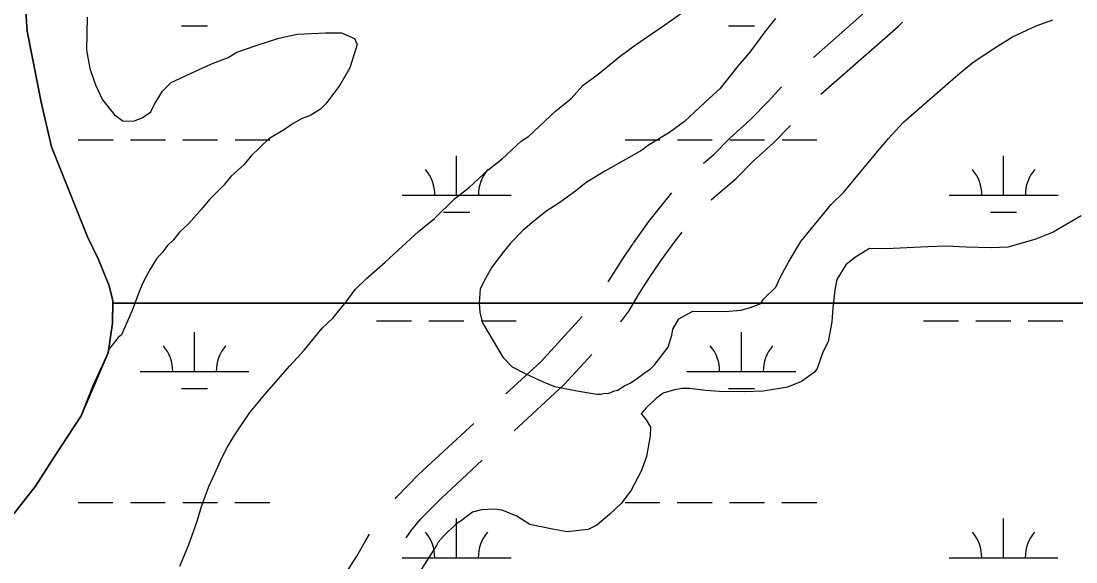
# Model space of a CAD drawing. Extents: x 3281947 to 3319794, y 715894 to 741249.
# Drawn here: x 3297598 to 3298566, y 738806 to 739302 of the extents above; entities that cross this region are included whole.
import ezdxf

# ---------------------------------------------------------------- set-up
doc = ezdxf.new("R2010")
doc.units = 0
for name, color, linetype in [('V-RIVR-EDGE', 7, 'Continuous'), ('V-ROAD-CNTR', 7, 'Continuous'), ('V-SITE-VEGE', 7, 'Continuous'), ('V-TOPO-SHOR', 7, 'Continuous'), ('V-WETL-SWMP', 7, 'Continuous')]:
    doc.layers.add(name, color=color, linetype=linetype)

msp = doc.modelspace()

# ---------------------------------------------------------------- linework, layer by layer
at = {"layer": 'V-RIVR-EDGE'}
msp.add_spline([(3306927.29, 739468.31), (3306926.13, 739467.23), (3306903.71, 739453.6), (3306870.08, 739429.23), (3306847.25, 739417.27), (3306829.83, 739410.68), (3306783.33, 739383.02), (3306752.2, 739364.86), (3306726.05, 739348.76), (3306702.39, 739335.14), (3306684.96, 739324.83), (3306665.87, 739314.93), (3306638.88, 739297.17), (3306600.27, 739272.81), (3306545.47, 739237.3), (3306523.05, 739219.95), (3306470.34, 739190.23), (3306401.43, 739148.13), (3306343.74, 739117.18), (3306258.66, 739071.39), (3306203.04, 739040.44), (3306174.41, 739028.49), (3306163.21, 739023.54), (3306146.6, 739012.81), (3306119.21, 738998.78), (3306082.68, 738977.73), (3306000.93, 738937.32), (3305897.18, 738886.59), (3305874.36, 738874.63), (3305858.59, 738869.28), (3305835.35, 738857.32), (3305801.32, 738839.99), (3305780.99, 738829.68), (3305760.25, 738823.1), (3305753.19, 738818.97), (3305734.92, 738806.17), (3305715.83, 738794.2), (3305680.14, 738778.95), (3305650.28, 738771.15), (3305639.08, 738767.86), (3305612.52, 738755.08), (3305580.99, 738740.65), (3305562.73, 738732.4), (3305541.97, 738719.6), (3305524.13, 738713.02), (3305499.25, 738706.45), (3305484.73, 738701.09), (3305439.9, 738673.85), (3305385.93, 738638.75), (3305341.51, 738613.16), (3305295.02, 738585.09), (3305260.58, 738568.6), (3305238.58, 738557.05), (3305221.15, 738546.73), (3305195.01, 738536.85), (3305174.27, 738531.09), (3305162.66, 738528.22), (3305151.04, 738521.2), (3305133.19, 738510.89), (3305120.74, 738504.7), (3305108.3, 738501.41), (3305096.27, 738496.88), (3305067.63, 738482.03), (3305036.51, 738467.6), (3305009.95, 738456.89), (3304984.64, 738443.69), (3304966.8, 738435.86), (3304935.69, 738426.82), (3304922.41, 738419.81), (3304917, 738414.02), (3304911.19, 738410.3), (3304904.55, 738406.59), (3304892.52, 738401.64), (3304880.49, 738399.19), (3304872.61, 738396.72), (3304863.48, 738393.01), (3304850.2, 738385.17), (3304841.48, 738379.39), (3304833.19, 738377.75), (3304818.27, 738378.2), (3304809.56, 738374.91), (3304778.86, 738365.86), (3304753.14, 738358.05), (3304727.42, 738348.58), (3304707.92, 738338.27), (3304689.23, 738325.88), (3304632.4, 738306.13), (3304574.74, 738288.86), (3304543.63, 738278.57), (3304508.37, 738263.74), (3304471.85, 738248.08), (3304454.85, 738243.15), (3304430.8, 738241.55), (3304416.3, 738244.07), (3304383.98, 738249.54), (3304362.85, 738252.49), (3304345.86, 738250.88), (3304333.83, 738250.49), (3304318.49, 738245.56), (3304302.71, 738236.89), (3304285.68, 738220.77), (3304275.72, 738214.58), (3304263.68, 738208.8), (3304255.79, 738202.61), (3304240.84, 738187.72), (3304227.13, 738174.91), (3304205.53, 738159.21), (3304180.21, 738143.11), (3304166.93, 738134.44), (3304163.18, 738129.06), (3304156.11, 738118.3), (3304146.14, 738111.69), (3304128.72, 738103.44), (3304110.88, 738098.1), (3304071.47, 738083.28), (3303987.25, 738052.4), (3303903.44, 738017.37), (3303874.39, 738005.01), (3303826.68, 737986.89), (3303754.5, 737961.37), (3303700.56, 737937.88), (3303635.84, 737912.34), (3303612.18, 737899.55), (3303591.43, 737889.66), (3303549.95, 737877.74), (3303524.65, 737869.93), (3303506.81, 737863.75), (3303479.01, 737851.8), (3303451.62, 737837.78), (3303415.53, 737823.77), (3303344.58, 737794.11), (3303284.4, 737764.41), (3303261.99, 737752.86), (3303237.91, 737737.17), (3303213.01, 737723.97), (3303186.03, 737709.53), (3303142.47, 737690.16), (3303097.65, 737667.47), (3303032.5, 737639.45), (3302976.49, 737617.2), (3302929.2, 737601.15), (3302876.52, 737583.05), (3302830.47, 737568.65), (3302796.04, 737555.89), (3302747.5, 737537.77), (3302720.11, 737525.41), (3302695.21, 737512.2), (3302675.29, 737499.82), (3302664.09, 737496.95), (3302635.46, 737484.17), (3302576.13, 737459.86), (3302548.74, 737447.08), (3302510.16, 737433.08), (3302457.47, 737413.73), (3302420.96, 737398.07), (3302391.09, 737388.61), (3302329.27, 737363.9), (3302286.53, 737344.93), (3302210.18, 737311.14), (3302137.58, 737284.79), (3302109.37, 737273.25), (3302086.96, 737264.19), (3302049.2, 737245.63), (3302019.74, 737230.78), (3301976.58, 737211.41), (3301950.44, 737201.11), (3301943.39, 737198.23), (3301933.85, 737194.11), (3301894.01, 737176.38), (3301809.36, 737136.8), (3301743.39, 737108.36), (3301680.73, 737080.75), (3301627.61, 737053.94), (3301579.48, 737032.92), (3301552.93, 737023.04), (3301534.26, 737014.79), (3301493.59, 736995.83), (3301411, 736954.58), (3301362.03, 736929.42), (3301310.58, 736905.51), (3301262.86, 736882.42), (3301215.13, 736859.74), (3301178.2, 736842), (3301149.56, 736826.74), (3301101.42, 736800.33), (3301041.66, 736769.39), (3300976.09, 736738.47), (3300927.54, 736714.13), (3300864.46, 736682.38), (3300815.49, 736658.04), (3300740.37, 736620.92), (3300694.72, 736598.24), (3300651.98, 736576.79), (3300615.05, 736559.89), (3300570.64, 736537.62), (3300525.41, 736513.69), (3300478.51, 736490.18), (3300412.11, 736457.6), (3300368.54, 736435.33), (3300334.5, 736417.17), (3300322.47, 736411.81), (3300311.27, 736408.94), (3300299.25, 736406.07), (3300295.52, 736406.08), (3300294.68, 736404.42), (3300294.66, 736396.96), (3300281.39, 736392.43), (3300255.24, 736375.92), (3300190.5, 736346.24), (3300137.8, 736319.43), (3300120.79, 736312.42), (3300104.6, 736304.17), (3300099.2, 736299.21), (3300086.33, 736291.37), (3300046.9, 736269.91), (3299992.95, 736243.1), (3299941.9, 736215.05), (3299871.76, 736177.5), (3299788.33, 736128.8), (3299655.93, 736055.76), (3299580.81, 736015.33), (3299521.04, 735981.49), (3299469.98, 735950.53), (3299434.7, 735930.72), (3299399, 735909.67), (3299352.93, 735884.92), (3299310.19, 735863.05), (3299289.02, 735851.91), (3299266.19, 735838.29), (3299249.17, 735827.14), (3299241.27, 735819.29), (3299240.02, 735816.39), (3299238.36, 735813.08), (3299235.87, 735811.01), (3299230.47, 735809.37), (3299225.08, 735806.89), (3299193.94, 735785.83), (3299175.68, 735777.17), (3299154.93, 735763.96), (3299106.35, 735732.58), (3299056.54, 735703.69), (3299005.48, 735671.9), (3298963.97, 735645.89), (3298895.08, 735610.83), (3298849, 735583.17), (3298814.97, 735563.78), (3298791.31, 735550.16), (3298777.2, 735542.32), (3298768.49, 735541.51), (3298762.28, 735542.35), (3298759.79, 735543.19), (3298757.3, 735541.95), (3298755.22, 735538.23), (3298752.3, 735529.12), (3298741.91, 735517.95), (3298733.18, 735507.61), (3298717.81, 735496.04), (3298693.33, 735486.15), (3298651.82, 735458.9), (3298592.03, 735419.67), (3298532.25, 735380.03), (3298484.1, 735349.89), (3298445.07, 735323.88), (3298407.29, 735299.1), (3298382.8, 735283.41), (3298379.07, 735283.42), (3298372.45, 735288), (3298370.37, 735286.34), (3298373.26, 735281.36), (3298375.32, 735278.46), (3298372.41, 735275.15), (3298357.47, 735264.82), (3298336.29, 735249.12), (3298313.87, 735235.09), (3298289.37, 735216.5), (3298260.31, 735195.84), (3298236.64, 735177.25), (3298208.4, 735155.77), (3298183.07, 735137.18), (3298161.48, 735121.89), (3298140.29, 735103.3), (3298125.34, 735088.83), (3298116.19, 735078.9), (3298113.69, 735074.35), (3298097.08, 735060.71), (3298092.52, 735061.14), (3298082.55, 735052.04), (3298053.07, 735030.98), (3298015.7, 735004.13), (3297985.4, 734984.31), (3297950.93, 734959.52), (3297922.28, 734938.87), (3297903.6, 734926.48), (3297899.03, 734921.93), (3297888.64, 734910.35), (3297879.91, 734901.26), (3297866.21, 734893.42), (3297848.79, 734885.58), (3297830.51, 734869.46), (3297800.18, 734841.77), (3297778.17, 734825.24), (3297773.18, 734817.38), (3297767.79, 734817.39), (3297757.83, 734811.2), (3297737.07, 734797.16), (3297708.83, 734775.26), (3297691.81, 734762.04), (3297668.97, 734745.93), (3297649.04, 734731.89), (3297632.43, 734721.57), (3297622.89, 734718.28), (3297613.35, 734713.74), (3297603.79, 734704.23), (3297598.38, 734695.54), (3297582.6, 734681.07), (3297559.33, 734659.16), (3297519.87, 734623.61), (3297489.97, 734601.31), (3297462.56, 734580.65), (3297445.53, 734565.77), (3297435.15, 734559.16), (3297418.13, 734548.84), (3297407.33, 734538.51), (3297396.95, 734528.59), (3297386.13, 734512.86), (3297377.81, 734501.69), (3297353.31, 734483.52), (3297326.32, 734462.03), (3297292.25, 734431.44), (3297270.24, 734412.43), (3297255.3, 734402.93), (3297250.32, 734400.46), (3297246.57, 734394.25), (3297246.14, 734389.69), (3297243.65, 734387.63), (3297231.61, 734377.71), (3297218.32, 734366.96), (3297207.51, 734355.39), (3297200.86, 734347.11), (3297196.7, 734340.08), (3297165.13, 734311.97), (3297099.06, 734245.4), (3297065.41, 734212.74), (3297040.06, 734188.35), (3297027.6, 734178.43), (3297002.26, 734152.8), (3296989.36, 734134.59), (3296962.77, 734110.2)], degree=3, dxfattribs=at)
at = {"layer": 'V-ROAD-CNTR'}
for points in [[(3298325.2, 739268.95), (3298382.56, 739319.22), (3298393.28, 739329.79), (3298399.91, 739335.39)], [(3298332.07, 739235.08), (3298403, 739297.24), (3298407.05, 739301.23)], [(3298224.4, 739172.04), (3298233.69, 739179.9), (3298248.43, 739194.88), (3298267.5, 739211.84), (3298283.75, 739228.45), (3298295.86, 739241.83)], [(3298231.29, 739138.13), (3298236.06, 739142.61), (3298254.12, 739157.88), (3298269.12, 739173.13), (3298288.21, 739190.12), (3298304.2, 739206.46)], [(3298159.95, 739098.54), (3298174.16, 739118.23), (3298186.21, 739133.81), (3298195.27, 739144.69)], [(3298184.28, 739080.98), (3298198.2, 739100.27), (3298204.56, 739108.5)], [(3298136.95, 739063.08), (3298140.08, 739068.28), (3298149.59, 739083.32), (3298159.72, 739098.2)], [(3298148.55, 739026.24), (3298155.7, 739036.04), (3298165.62, 739052.54), (3298174.67, 739066.86), (3298184.52, 739081.32)], [(3298042.86, 738960.07), (3298074.93, 738989.73), (3298113.05, 739031.18)], [(3298050.65, 738926.41), (3298096.19, 738968.53), (3298121.88, 738996.46)], [(3297941.23, 738863.89), (3297942.73, 738865.67), (3297962.86, 738886.1), (3298013.5, 738932.93)], [(3297951.28, 738828.16), (3297956.29, 738835.18), (3297964.93, 738845.46), (3297983.74, 738864.55), (3298021.29, 738899.26)], [(3297874.74, 738741.72), (3297883.06, 738764.84), (3297888.96, 738780.48), (3297896.44, 738796.01), (3297906.01, 738811.31), (3297913.66, 738824.72), (3297917.82, 738831.54)]]:
    msp.add_lwpolyline(points, dxfattribs=at)
at = {"layer": 'V-SITE-VEGE'}
for p, q in [((3298188.94, 739298.97), (3298204.26, 739309.91)), ((3297658.63, 739306.01), (3297658.19, 739275.7)), ((3298160.73, 739279.44), (3298188.94, 739298.97)), ((3298290.35, 739304.66), (3298281.41, 739293.62)), ((3298507.9, 739287.9), (3298529.59, 739297.95)), ((3298529.59, 739297.95), (3298544.83, 739303.31)), ((3297834.66, 739286.67), (3297851.47, 739290.41)), ((3297851.47, 739290.41), (3297877.82, 739291.62)), ((3297877.82, 739291.62), (3297892.18, 739291.41)), ((3297892.18, 739291.41), (3297904.07, 739286.45)), ((3298281.41, 739293.62), (3298266.76, 739273.89)), ((3298494.21, 739279.32), (3298507.9, 739287.9)), ((3297796.18, 739273.67), (3297813.82, 739279.8)), ((3297813.82, 739279.8), (3297834.66, 739286.67)), ((3297906.38, 739280.83), (3297899.68, 739259.39)), ((3297904.07, 739286.45), (3297906.38, 739280.83)), ((3298147.83, 739270.06), (3298160.73, 739279.44)), ((3298471.66, 739264.5), (3298494.21, 739279.32)), ((3297658.19, 739275.7), (3297661.13, 739258.91)), ((3297772.08, 739262.86), (3297788.13, 739269.01)), ((3297788.13, 739269.01), (3297796.18, 739273.67)), ((3298127.64, 739253.6), (3298147.83, 739270.06)), ((3298266.76, 739273.89), (3298255.4, 739260.49)), ((3297661.13, 739258.91), (3297666.49, 739243.67)), ((3297757.62, 739255.89), (3297772.08, 739262.86)), ((3297899.68, 739259.39), (3297890.67, 739243.56)), ((3298255.4, 739260.49), (3298239.14, 739239.99)), ((3298455.51, 739251.17), (3298471.66, 739264.5)), ((3297735.93, 739245.84), (3297757.62, 739255.89)), ((3298113.93, 739243.43), (3298127.64, 739253.6)), ((3298429.64, 739228.41), (3298455.51, 739251.17)), ((3297666.49, 739243.67), (3297672.67, 739230.02)), ((3297727.84, 739237.98), (3297735.93, 739245.84)), ((3297890.67, 739243.56), (3297877.65, 739226.2)), ((3298102.58, 739230.83), (3298113.93, 739243.43)), ((3298239.14, 739239.99), (3298226.2, 739228.21)), ((3297672.67, 739230.02), (3297683.64, 739216.29)), ((3297720.48, 739226.12), (3297727.84, 739237.98)), ((3298088.85, 739219.86), (3298102.58, 739230.83)), ((3297717.19, 739218.99), (3297720.48, 739226.12)), ((3297872.8, 739221.49), (3297863.94, 739216.03)), ((3297877.65, 739226.2), (3297872.8, 739221.49)), ((3298226.2, 739228.21), (3298206.79, 739210.15)), ((3298407.82, 739209.59), (3298429.64, 739228.41)), ((3297683.64, 739216.29), (3297691.53, 739210.59)), ((3297691.53, 739210.59), (3297701.1, 739210.45)), ((3297701.1, 739210.45), (3297709.13, 739213.52)), ((3297709.13, 739213.52), (3297717.19, 739218.99)), ((3297855.92, 739212.96), (3297847.87, 739208.29)), ((3297858.32, 739213.72), (3297855.92, 739212.96)), ((3297863.94, 739216.03), (3297858.32, 739213.72)), ((3298063.77, 739196.3), (3298088.85, 739219.86)), ((3297839.81, 739202.82), (3297825.32, 739194.26)), ((3297847.87, 739208.29), (3297839.81, 739202.82)), ((3298206.79, 739210.15), (3298193.07, 739199.98)), ((3298394.04, 739194.63), (3298407.82, 739209.59)), ((3297825.32, 739194.26), (3297809.14, 739178.54)), ((3298039.54, 739175.91), (3298057.34, 739192.4)), ((3298057.34, 739192.4), (3298063.77, 739196.3)), ((3298193.07, 739199.98), (3298173.75, 739188.3)), ((3298381.05, 739178.87), (3298394.04, 739194.63)), ((3298167.3, 739183.61), (3298134.32, 739164.94)), ((3298173.75, 739188.3), (3298167.3, 739183.61)), ((3297809.14, 739178.54), (3297802.64, 739170.66)), ((3298026.63, 739165.73), (3298039.54, 739175.91)), ((3298352.62, 739144.98), (3298381.05, 739178.87)), ((3297802.64, 739170.66), (3297790.51, 739159.67)), ((3298009.64, 739150.02), (3298026.63, 739165.73)), ((3298134.32, 739164.94), (3298116.6, 739154.04)), ((3297790.51, 739159.67), (3297784.01, 739151.79)), ((3298116.6, 739154.04), (3298106.92, 739146.2)), ((3297784.01, 739151.79), (3297771.05, 739138.42)), ((3297995.92, 739139.06), (3298009.64, 739150.02)), ((3298106.92, 739146.2), (3298091.6, 739135.26)), ((3298341.29, 739133.98), (3298352.62, 739144.98)), ((3297771.05, 739138.42), (3297763.74, 739129.75)), ((3297977.3, 739120.98), (3297995.92, 739139.06)), ((3298091.6, 739135.26), (3298079.52, 739127.46)), ((3298313.67, 739100.08), (3298341.29, 739133.98)), ((3297763.74, 739129.75), (3297751.58, 739116.36)), ((3298079.52, 739127.46), (3298066.6, 739117.27)), ((3298570.91, 739123.42), (3298545.16, 739108.64)), ((3297751.58, 739116.36), (3297743.48, 739108.51)), ((3297962.77, 739109.23), (3297977.3, 739120.98)), ((3298066.6, 739117.27), (3298058.52, 739110.21)), ((3297743.48, 739108.51), (3297737.79, 739101.41)), ((3297944.16, 739091.95), (3297962.77, 739109.23)), ((3298058.52, 739110.21), (3298047.18, 739098.41)), ((3298545.16, 739108.64), (3298528.3, 739101.71)), ((3297732.13, 739095.91), (3297728.06, 739090.38)), ((3297737.79, 739101.41), (3297732.13, 739095.91)), ((3298047.18, 739098.41), (3298040.68, 739090.53)), ((3298302.22, 739081.1), (3298313.67, 739100.08)), ((3298430.08, 739095.17), (3298391.76, 739093.34)), ((3298446.84, 739095.73), (3298430.08, 739095.17)), ((3298465.17, 739094.66), (3298446.84, 739095.73)), ((3298488.31, 739094.32), (3298465.17, 739094.66)), ((3298503.47, 739094.89), (3298488.31, 739094.32)), ((3298528.3, 739101.71), (3298503.47, 739094.89)), ((3297728.06, 739090.38), (3297722.38, 739084.08)), ((3297932.04, 739080.96), (3297944.16, 739091.95)), ((3298040.68, 739090.53), (3298030.1, 739076.33)), ((3298362.91, 739084.99), (3298354.84, 739078.73)), ((3298372.58, 739091.23), (3298362.91, 739084.99)), ((3298376.6, 739093.57), (3298372.58, 739091.23)), ((3298391.76, 739093.34), (3298376.6, 739093.57)), ((3297722.38, 739084.08), (3297716.66, 739074.59)), ((3297915.06, 739066.05), (3297932.04, 739080.96)), ((3298030.1, 739076.33), (3298024.36, 739066.04)), ((3298294.84, 739067.64), (3298302.22, 739081.1)), ((3298354.84, 739078.73), (3298346.67, 739065.29)), ((3297716.66, 739074.59), (3297710.1, 739062.72)), ((3297904.54, 739055.83), (3297915.06, 739066.05)), ((3298024.36, 739066.04), (3298019.44, 739056.54)), ((3298290.71, 739058.13), (3298294.84, 739067.64)), ((3298346.67, 739065.29), (3298344.93, 739055.74)), ((3297710.1, 739062.72), (3297706.79, 739054.79)), ((3297896.4, 739044.78), (3297904.54, 739055.83)), ((3298019.44, 739056.54), (3298018.45, 739043.79)), ((3298279.38, 739047.13), (3298290.71, 739058.13)), ((3298344.93, 739055.74), (3298343.09, 739039.01)), ((3297706.79, 739054.79), (3297700.14, 739036.54)), ((3298276.93, 739043.18), (3298279.38, 739047.13)), ((3297700.14, 739036.54), (3297690.24, 739014.35)), ((3297884.21, 739029.8), (3297896.4, 739044.78)), ((3298018.45, 739043.79), (3298019.12, 739035)), ((3298244.11, 739035.68), (3298258.49, 739037.06)), ((3298258.49, 739037.06), (3298267.3, 739039.33)), ((3298267.3, 739039.33), (3298276.93, 739043.18)), ((3298343.09, 739039.01), (3298342.1, 739026.26)), ((3297874.5, 739020.37), (3297884.21, 739029.8)), ((3298019.12, 739035), (3298021.37, 739025.4)), ((3298196.01, 739019.63), (3298201.73, 739029.12)), ((3298201.73, 739029.12), (3298214.6, 739036.11)), ((3298214.6, 739036.11), (3298244.11, 739035.68)), ((3297858.25, 739000.67), (3297874.5, 739020.37)), ((3298021.37, 739025.4), (3298040.06, 738994)), ((3298195.12, 739014.06), (3298196.01, 739019.63)), ((3298342.1, 739026.26), (3298338.64, 739007.96)), ((3297687.02, 739012), (3297682.95, 739006.48)), ((3297690.24, 739014.35), (3297687.02, 739012)), ((3298191.77, 739002.94), (3298195.12, 739014.06)), ((3298338.64, 739007.96), (3298333.72, 738998.46)), ((3297678.03, 738997.77), (3297653.21, 738939.97)), ((3297678.07, 739000.17), (3297678.03, 738997.77)), ((3297682.95, 739006.48), (3297678.07, 739000.17)), ((3297844.47, 738985.71), (3297858.25, 739000.67)), ((3298187.7, 738997.42), (3298191.77, 739002.94)), ((3298333.72, 738998.46), (3298328.71, 738983.38)), ((3298040.06, 738994), (3298048.7, 738985.1)), ((3298179.58, 738987.17), (3298187.7, 738997.42)), ((3297821.75, 738959.72), (3297844.47, 738985.71)), ((3298048.7, 738985.1), (3298061.37, 738978.53)), ((3298061.37, 738978.53), (3298077.22, 738971.12)), ((3298165.04, 738975.41), (3298169.88, 738979.33)), ((3298169.88, 738979.33), (3298175.53, 738983.24)), ((3298175.53, 738983.24), (3298179.58, 738987.17)), ((3298326.27, 738980.22), (3298314.17, 738971.62)), ((3298328.71, 738983.38), (3298326.27, 738980.22)), ((3298077.22, 738971.12), (3298087.53, 738966.98)), ((3298151.36, 738967.64), (3298156.98, 738969.95)), ((3298156.98, 738969.95), (3298165.04, 738975.41)), ((3298314.17, 738971.62), (3298301.33, 738966.23)), ((3297807.95, 738943.17), (3297821.75, 738959.72)), ((3298087.53, 738966.98), (3298100.25, 738964.4)), ((3298100.25, 738964.4), (3298109.8, 738962.66)), ((3298109.8, 738962.66), (3298126.52, 738960.02)), ((3298126.52, 738960.02), (3298129.71, 738959.97)), ((3298129.71, 738959.97), (3298134.5, 738960.7)), ((3298134.5, 738960.7), (3298136.9, 738960.67)), ((3298136.9, 738960.67), (3298142.52, 738962.98)), ((3298142.52, 738962.98), (3298145.72, 738963.73)), ((3298145.72, 738963.73), (3298151.36, 738967.64)), ((3298187.16, 738960.72), (3298180.71, 738956.03)), ((3298197.58, 738963.76), (3298187.16, 738960.72)), ((3298204.78, 738965.25), (3298197.58, 738963.76)), ((3298211.16, 738965.16), (3298204.78, 738965.25)), ((3298226.29, 738963.34), (3298211.16, 738965.16)), ((3298239.04, 738962.35), (3298226.29, 738963.34)), ((3298262.18, 738962.02), (3298239.04, 738962.35)), ((3298278.94, 738962.57), (3298262.18, 738962.02)), ((3298301.33, 738966.23), (3298278.94, 738962.57)), ((3298180.71, 738956.03), (3298171.81, 738947.39)), ((3297653.21, 738939.97), (3297628.7, 738902.69)), ((3297794.08, 738922.63), (3297807.95, 738943.17)), ((3298171.81, 738947.39), (3298166.94, 738941.88)), ((3298166.94, 738941.88), (3298169.3, 738939.45)), ((3298169.3, 738939.45), (3298171.64, 738936.22)), ((3298171.64, 738936.22), (3298175.54, 738929.78)), ((3298175.54, 738929.78), (3298175.42, 738921.81)), ((3297787.53, 738911.56), (3297794.08, 738922.63)), ((3298175.42, 738921.81), (3298171.95, 738902.71)), ((3297782.61, 738902.05), (3297787.53, 738911.56)), ((3297628.7, 738902.69), (3297611.19, 738875.58)), ((3297776, 738886.99), (3297782.61, 738902.05)), ((3298171.95, 738902.71), (3298166.96, 738889.22)), ((3297770.24, 738875.11), (3297776, 738886.99)), ((3298166.96, 738889.22), (3298157.93, 738871.8)), ((3297611.19, 738875.58), (3297590.25, 738848.51)), ((3297763.59, 738856.86), (3297770.24, 738875.11)), ((3298157.93, 738871.8), (3298148.98, 738859.97)), ((3297759.39, 738842.56), (3297763.59, 738856.86)), ((3298020.44, 738853.88), (3298012.43, 738851.6)), ((3298032.42, 738854.5), (3298020.44, 738853.88)), ((3298039.59, 738853.6), (3298032.42, 738854.5)), ((3298053.06, 738847.82), (3298039.59, 738853.6)), ((3298148.98, 738859.97), (3298138.46, 738849.75)), ((3298001.95, 738843.78), (3297997.11, 738840.66)), ((3298012.43, 738851.6), (3298001.95, 738843.78)), ((3298064.92, 738840.46), (3298053.06, 738847.82)), ((3298138.46, 738849.75), (3298126.34, 738839.56)), ((3297751.91, 738821.93), (3297759.39, 738842.56)), ((3297997.11, 738840.66), (3297985.78, 738829.66)), ((3298085.6, 738836.17), (3298064.92, 738840.46)), ((3298099.13, 738833.57), (3298085.6, 738836.17)), ((3298118.31, 738835.69), (3298099.13, 738833.57)), ((3298126.34, 738839.56), (3298118.31, 738835.69)), ((3297980.91, 738824.14), (3297979.27, 738820.98)), ((3297985.78, 738829.66), (3297980.91, 738824.14)), ((3297747.77, 738811.62), (3297751.91, 738821.93)), ((3297979.27, 738820.98), (3297962.94, 738795.69)), ((3297743.64, 738802.1), (3297747.77, 738811.62))]:
    msp.add_line(p, q, dxfattribs=at)
at = {"layer": 'V-TOPO-SHOR'}
msp.add_lwpolyline([(3297590.25, 738848.51), (3297611.19, 738875.58), (3297628.7, 738902.69), (3297653.21, 738939.97), (3297663.89, 738967.19), (3297678.03, 738997.77), (3297681.86, 739025.09), (3297682.17, 739045.62), (3297678.95, 739059.36), (3297669.04, 739083.46), (3297659.09, 739104.14), (3297642.59, 739145.45), (3297626.1, 739186.76), (3297616.45, 739227.97), (3297603.73, 739293.18), (3297600.93, 739334.28)], dxfattribs=at)
at = {"layer": 'V-WETL-SWMP'}
for p, q in [((3297600.92, 739334.29), (3297603.73, 739293.18)), ((3297745.27, 739297.89), (3297769.27, 739297.89)), ((3298247.18, 739297.89), (3298271.18, 739297.89)), ((3297603.73, 739293.18), (3297616.44, 739227.98)), ((3297616.44, 739227.98), (3297626.09, 739186.77)), ((3297650.43, 739193.25), (3297682.43, 739193.25)), ((3297698.43, 739193.25), (3297730.43, 739193.25)), ((3297746.43, 739193.25), (3297778.43, 739193.25)), ((3297794.43, 739193.25), (3297826.43, 739193.25)), ((3298152.34, 739193.25), (3298184.34, 739193.25)), ((3298200.34, 739193.25), (3298232.34, 739193.25)), ((3298248.34, 739193.25), (3298280.34, 739193.25)), ((3298296.34, 739193.25), (3298328.34, 739193.25)), ((3297626.09, 739186.77), (3297659.08, 739104.15)), ((3297997.74, 739142.51), (3297997.75, 739178.51)), ((3298499.65, 739142.51), (3298499.65, 739178.51)), ((3297947.74, 739142.51), (3298047.74, 739142.51)), ((3298449.65, 739142.51), (3298549.65, 739142.51)), ((3297985.74, 739127.08), (3298009.74, 739127.08)), ((3298487.65, 739127.08), (3298511.65, 739127.08)), ((3297659.08, 739104.15), (3297669.04, 739083.46)), ((3297669.04, 739083.46), (3297678.94, 739059.36)), ((3297678.94, 739059.36), (3297682.16, 739045.63)), ((3297682.16, 739045.63), (3297682.13, 739043.37)), ((3297682.13, 739043.37), (3300951.8, 739043.39)), ((3297924.25, 739027.1), (3297956.25, 739027.1)), ((3297972.25, 739027.1), (3298004.25, 739027.1)), ((3298020.25, 739027.1), (3298052.25, 739027.1)), ((3298426.16, 739027.1), (3298458.16, 739027.1)), ((3298474.16, 739027.1), (3298506.16, 739027.1)), ((3298522.16, 739027.1), (3298554.16, 739027.1)), ((3297757.19, 738980.67), (3297757.19, 739016.67)), ((3298259.1, 738980.67), (3298259.1, 739016.67)), ((3297707.19, 738980.67), (3297807.19, 738980.67)), ((3298209.1, 738980.67), (3298309.1, 738980.67)), ((3297745.19, 738965.24), (3297769.19, 738965.24)), ((3298247.1, 738965.24), (3298271.1, 738965.24)), ((3297650.35, 738860.6), (3297682.35, 738860.6)), ((3297698.35, 738860.6), (3297730.35, 738860.6)), ((3297746.35, 738860.6), (3297778.35, 738860.6)), ((3297794.35, 738860.6), (3297826.35, 738860.6)), ((3298152.25, 738860.6), (3298184.25, 738860.6)), ((3298200.25, 738860.6), (3298232.25, 738860.6)), ((3298248.25, 738860.6), (3298280.25, 738860.6)), ((3298296.25, 738860.6), (3298328.25, 738860.6)), ((3297997.66, 738809.86), (3297997.66, 738845.86)), ((3298499.57, 738809.86), (3298499.57, 738845.86)), ((3297947.66, 738809.86), (3298047.66, 738809.86)), ((3298449.57, 738809.86), (3298549.57, 738809.86))]:
    msp.add_line(p, q, dxfattribs=at)
msp.add_lwpolyline([(3300106.84, 739043.37), (3297682.13, 739043.37), (3297681.86, 739025.09), (3297678.03, 738997.77), (3297663.89, 738967.19), (3297653.21, 738939.97), (3297628.7, 738902.69), (3297611.19, 738875.58), (3297590.25, 738848.51)], dxfattribs=at)
for centre, start, end in [((3297942.5, 739142.99), 359.22818, 40.77184), ((3298052.99, 739142.99), 139.22818, 180.77183), ((3298444.41, 739142.99), 359.22818, 40.77184), ((3298554.89, 739142.99), 139.22818, 180.77183), ((3297701.95, 738981.15), 359.22818, 40.77184), ((3297812.43, 738981.15), 139.22818, 180.77184), ((3298203.85, 738981.15), 359.22818, 40.77184), ((3298314.34, 738981.15), 139.22818, 180.77184), ((3297942.42, 738810.34), 359.22818, 40.77184), ((3298052.9, 738810.34), 139.22818, 180.77184), ((3298444.33, 738810.34), 359.22818, 40.77184), ((3298554.81, 738810.34), 139.22818, 180.77184)]:
    msp.add_arc(centre, 35.25, start, end, dxfattribs=at)

doc.saveas('drawing.dxf')
